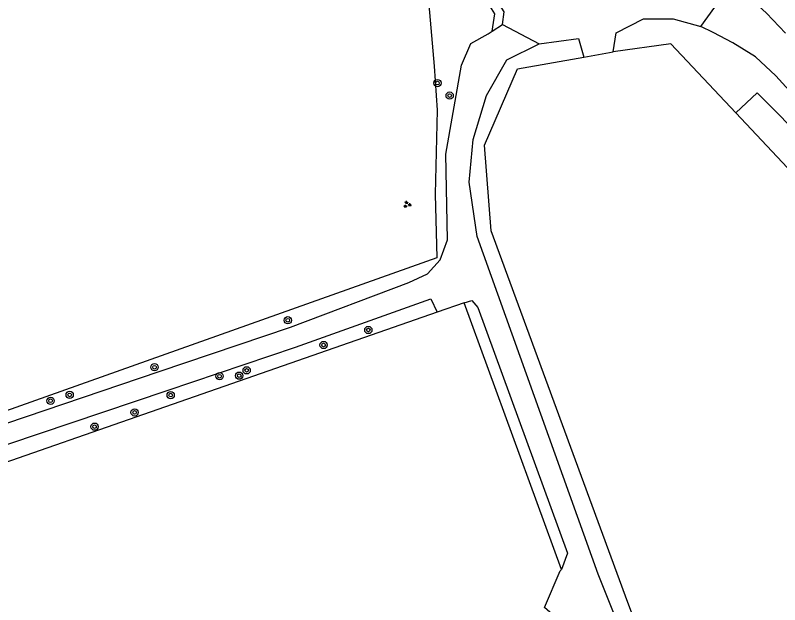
# Model space of a CAD drawing. Extents: x 126000 to 131009, y 393000 to 395500.
# Drawn here: x 129767.6 to 129851.5, y 394800.4 to 394865.1 of the extents above; entities that cross this region are included whole.
import ezdxf

# ---------------------------------------------------------------- set-up
doc = ezdxf.new("R2010")
doc.units = 0
for name, color, linetype in [('gg-afsc-draadraster', 7, 'Continuous'), ('gg-afsc-hekwerk', 7, 'Continuous'), ('gg-knt-onverhard', 7, 'Continuous'), ('gg-knt-verharding', 7, 'Continuous'), ('gg-kntw-bovenkant insteek waterloop', 7, 'Continuous'), ('gt-grn-groengrens NZ', 7, 'Continuous'), ('gt-grn-weggrens', 7, 'Continuous'), ('gt-symb-boom', 7, 'Continuous'), ('gt-symb-groenvak', 7, 'Continuous')]:
    doc.layers.add(name, color=color, linetype=linetype)

# ---------------------------------------------------------------- blocks, each defined once
blk = doc.blocks.new('gt0-BOOM')
at = {"layer": 'gt-symb-boom'}
for radius in [0.4, 0.2]:
    blk.add_circle((0, 0), radius, dxfattribs=at)
blk = doc.blocks.new('gt0-GRVAK')
at = {"layer": 'gt-symb-groenvak'}
for p, q in [((-0.11, 0.189), (-0.228, 0.24)), ((-0.182, 0.153), (0.088, 0.153)), ((-0.091, 0.211), (-0.156, 0.322)), ((-0.047, 0.214), (-0.047, 0.393)), ((-0.004, 0.211), (0.061, 0.322)), ((0.015, 0.189), (0.133, 0.24)), ((0.262, -0.052), (0.197, 0.059)), ((0.305, -0.049), (0.305, 0.13)), ((0.349, -0.052), (0.414, 0.059)), ((-0.245, -0.228), (-0.363, -0.177)), ((-0.318, -0.264), (-0.047, -0.264)), ((-0.226, -0.206), (-0.291, -0.095)), ((-0.183, -0.203), (-0.183, -0.024)), ((-0.139, -0.206), (-0.074, -0.095)), ((-0.12, -0.228), (-0.002, -0.177)), ((0.243, -0.074), (0.125, -0.023)), ((0.17, -0.11), (0.441, -0.11)), ((0.368, -0.074), (0.486, -0.023))]:
    blk.add_line(p, q, dxfattribs=at)

msp = doc.modelspace()

# ---------------------------------------------------------------- linework, layer by layer
at = {"layer": 'gg-afsc-draadraster'}
msp.add_lwpolyline([(129807.02, 394913.01), (129810.947, 394887.814), (129812.261, 394874.731), (129813.584, 394859.528), (129813.925, 394854.714), (129813.688, 394845.471), (129813.879, 394838.501), (129663.5, 394785.034), (129647.699, 394779.636), (129640.958, 394777.411), (129639.049, 394777.677), (129637.644, 394778.042), (129636.648, 394779.028), (129634.503, 394787.475)], dxfattribs=at)
at = {"layer": 'gg-afsc-hekwerk'}
for p, q in [((129830.023, 394860.535), (129833.235, 394861.112)), ((129918.334, 394778.108), (129846.705, 394854.397)), ((129816.859, 394833.524), (129813.9, 394832.522)), ((129827.574, 394804.267), (129816.859, 394833.524))]:
    msp.add_line(p, q, dxfattribs=at)
for points in [[(129846.705, 394854.397), (129839.562, 394862.004), (129833.235, 394861.112)], [(129850.538, 394761.065), (129851.227, 394761.481), (129851.526, 394761.642), (129848.803, 394765.728), (129847.011, 394768.252), (129834.852, 394800.622), (129819.824, 394841.444), (129819.117, 394850.871), (129822.745, 394859.253), (129830.023, 394860.535)], [(129813.9, 394832.522), (129732.367, 394804.102), (129732.319, 394804.244), (129674.969, 394784.724), (129641.806, 394772.059), (129641.405, 394767.625), (129641.148, 394767.575)], [(129826.898, 394799.014), (129825.704, 394800.068), (129827.428, 394804.109), (129827.574, 394804.267)]]:
    msp.add_lwpolyline(points, dxfattribs=at)
at = {"layer": 'gg-knt-onverhard'}
msp.add_line((129819.951, 394863.385), (129821.073, 394864.113), dxfattribs=at)
for points in [[(129821.073, 394864.113), (129821.283, 394865.492), (129819.955, 394867.63), (129817.045, 394871.513), (129814.834, 394876.045), (129813.562, 394881.091), (129812.965, 394886.021), (129813.237, 394898.118), (129812.784, 394903.138), (129811.674, 394908.019), (129810.886, 394910.573), (129808.744, 394915.284), (129804.462, 394922.587), (129799.379, 394931.095), (129792.657, 394942.766), (129790.787, 394946.938), (129790.276, 394948.958), (129787.079, 394958.656), (129778.891, 394987.124), (129774.895, 394998.383), (129769.977, 395008.468), (129763.206, 395018.99)], [(129833.235, 394861.112), (129833.559, 394863.203), (129836.575, 394864.725), (129839.834, 394864.726), (129842.879, 394863.872)], [(129633.474, 394787.265), (129635.39, 394780.125), (129636.056, 394778.664), (129637.386, 394777.461), (129639.062, 394776.815), (129641.149, 394776.713), (129666.092, 394784.757), (129688.786, 394792.889), (129706.558, 394799.063), (129724.223, 394805.587), (129745.526, 394812.961), (129766.665, 394820.317), (129783.381, 394826.017), (129797.794, 394830.872), (129810.791, 394835.763), (129812.843, 394836.729), (129814.245, 394838.27), (129815.061, 394840.449), (129814.87, 394849.879), (129816.589, 394859.633), (129817.615, 394862.022), (129819.506, 394863.097), (129819.951, 394863.385)], [(130063.491, 394628.482), (130063.741, 394629.147), (130063.007, 394630.859), (130046.637, 394648.427), (130025.071, 394671.066), (130007.4, 394689.762), (129994.417, 394703.43), (129970.675, 394728.561), (129953.581, 394747.038), (129931.138, 394770.796), (129920.149, 394783.819), (129902.468, 394802.962), (129885.373, 394821.38), (129867.489, 394840.473), (129851.115, 394858.481), (129848.862, 394860.543), (129846.379, 394862.09), (129844.235, 394863.22), (129842.879, 394863.872)], [(129825.11, 394861.978), (129829.442, 394862.558), (129830.023, 394860.535)], [(129850.538, 394761.065), (129846.255, 394767.263), (129845.237, 394769.644), (129831.609, 394803.753), (129818.3, 394840.823), (129817.417, 394846.779), (129817.853, 394851.488), (129819.318, 394856.302), (129821.548, 394860.242), (129825.11, 394861.978)], [(129641.148, 394767.575), (129640.989, 394772.852), (129649.199, 394776.725), (129689.62, 394790.565), (129707.525, 394796.98), (129746.189, 394810.669), (129766.774, 394818.032), (129784.274, 394823.914), (129798.35, 394828.681), (129813.227, 394833.975), (129813.9, 394832.522)], [(129816.859, 394833.524), (129817.716, 394833.809), (129818.384, 394833.01), (129828.213, 394806.063), (129827.574, 394804.267)]]:
    msp.add_lwpolyline(points, dxfattribs=at)
at = {"layer": 'gg-knt-verharding'}
msp.add_lwpolyline([(129852.157, 394863.157), (129850.07, 394865.369), (129847.541, 394867.708), (129845.867, 394868.08)], dxfattribs=at)
at = {"layer": 'gg-kntw-bovenkant insteek waterloop'}
msp.add_lwpolyline([(130047.437, 394644.167), (130047.914, 394644.627), (130024.513, 394670.5), (130006.659, 394689.148), (129993.597, 394702.278), (129953.007, 394746.532), (129930.231, 394769.982), (129919.183, 394782.992), (129901.446, 394801.738), (129884.286, 394820.328), (129866.337, 394839.2), (129849.054, 394856.602), (129846.705, 394854.397)], dxfattribs=at)
at = {"layer": 'gt-grn-groengrens NZ'}
msp.add_lwpolyline([(129819.951, 394863.385), (129820.239, 394865.278), (129819.129, 394867.065), (129816.188, 394870.989), (129813.89, 394875.7), (129812.577, 394880.908), (129811.964, 394885.972), (129812.236, 394898.084), (129811.794, 394902.981), (129810.707, 394907.76), (129809.949, 394910.217), (129807.855, 394914.823), (129803.601, 394922.078), (129798.516, 394930.589), (129791.765, 394942.311), (129789.839, 394946.608), (129789.315, 394948.678), (129786.123, 394958.361), (129777.938, 394986.818), (129773.971, 394997.995), (129769.104, 395007.977), (129762.409, 395018.38), (129760.108, 395020.928), (129758.905, 395021.613)], dxfattribs=at)
at = {"layer": 'gt-grn-weggrens'}
for p, q in [((129842.879, 394863.872), (129845.867, 394868.08)), ((129821.073, 394864.113), (129825.11, 394861.978))]:
    msp.add_line(p, q, dxfattribs=at)

# ---------------------------------------------------------------- block references
at = {"layer": 'gt-symb-boom'}
for p in [(129813.945, 394857.679), (129815.283, 394856.299), (129797.504, 394831.624), (129806.353, 394830.558), (129801.439, 394828.907), (129782.874, 394826.468), (129792.989, 394826.128), (129790.021, 394825.484), (129792.171, 394825.539), (129773.552, 394823.431), (129784.647, 394823.401), (129771.461, 394822.781), (129780.689, 394821.506), (129776.292, 394819.938)]:
    msp.add_blockref('gt0-BOOM', p, dxfattribs=at)
at = {"layer": 'gt-symb-groenvak'}
msp.add_blockref('gt0-GRVAK', (129810.607, 394844.345), dxfattribs=at)

doc.saveas('drawing.dxf')
